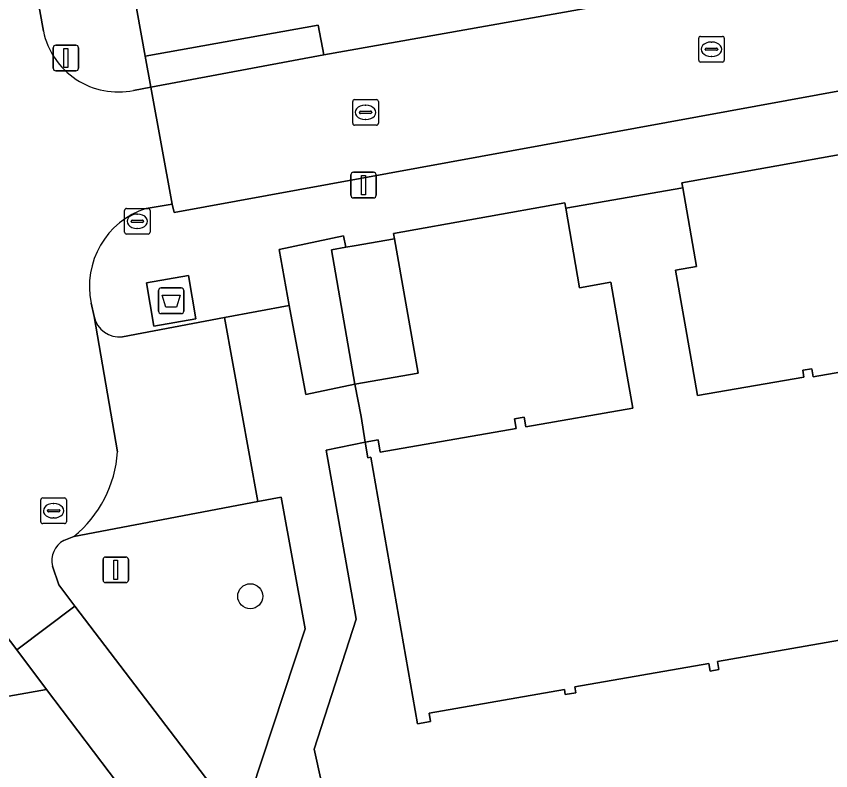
# Model space of a CAD drawing. Extents: x 157793 to 159380, y 380877 to 382313.
# Drawn here: x 158511.33 to 158543.13, y 381373.82 to 381403.29 of the extents above; entities that cross this region are included whole.
import ezdxf

# ---------------------------------------------------------------- set-up
doc = ezdxf.new("R2010")
doc.units = 0
for name, color, linetype in [('IMGEO_Afval_apart_plaats', 7, 'Continuous'), ('IMGEO_Boom', 7, 'Continuous'), ('IMGEO_Brandkraan', 7, 'Continuous'), ('IMGEO_Erf', 7, 'Continuous'), ('IMGEO_Fietspad_open', 7, 'Continuous'), ('IMGEO_Groenvoorziening', 7, 'Continuous'), ('IMGEO_Kolk', 7, 'Continuous'), ('IMGEO_Lichtmast', 7, 'Continuous'), ('IMGEO_Pand', 7, 'Continuous'), ('IMGEO_Parkeervlak_open', 7, 'Continuous'), ('IMGEO_Rijbaan_lokaal_open', 7, 'Continuous'), ('IMGEO_Rioolput', 7, 'Continuous'), ('IMGEO_Voetpad_gesloten', 7, 'Continuous'), ('IMGEO_Voetpad_open', 7, 'Continuous')]:
    doc.layers.add(name, color=color, linetype=linetype)

msp = doc.modelspace()

# ---------------------------------------------------------------- linework, layer by layer
at = {"layer": 'IMGEO_Afval_apart_plaats'}
for p, q in [((158516.882, 381391.778), (158516.882, 381392.578)), ((158516.882, 381392.578), (158516.882, 381391.778)), ((158516.982, 381392.678), (158517.772, 381392.678)), ((158517.772, 381392.678), (158516.982, 381392.678)), ((158517.872, 381392.578), (158517.872, 381391.778)), ((158517.872, 381391.778), (158517.872, 381392.578)), ((158517.772, 381391.678), (158516.982, 381391.678)), ((158516.982, 381391.678), (158517.772, 381391.678))]:
    msp.add_line(p, q, dxfattribs=at)
msp.add_lwpolyline([(158517.025, 381392.392), (158517.729, 381392.392), (158517.58, 381391.922), (158517.174, 381391.922), (158517.025, 381392.392)], dxfattribs=at)
for centre, start, end in [((158516.982, 381392.578), 90, 180), ((158516.982, 381392.578), 90, 180), ((158517.772, 381392.578), 0, 90), ((158517.772, 381392.578), 360, 90), ((158516.982, 381391.778), 180, 270), ((158516.982, 381391.778), 180, 270), ((158517.772, 381391.778), 270, 0), ((158517.772, 381391.778), 270, 0)]:
    msp.add_arc(centre, 0.1, start, end, dxfattribs=at)
at = {"layer": 'IMGEO_Boom'}
msp.add_circle((158520.465, 381380.635), 0.489, dxfattribs=at)
at = {"layer": 'IMGEO_Brandkraan'}
for p, q in [((158515.63, 381395.785), (158516.482, 381395.785)), ((158515.555, 381394.859), (158515.555, 381395.711)), ((158516.043, 381395.565), (158516.068, 381395.565)), ((158516.556, 381395.711), (158516.556, 381394.859)), ((158515.814, 381395.279), (158515.814, 381395.291)), ((158516.252, 381395.242), (158515.854, 381395.242)), ((158515.857, 381395.328), (158516.255, 381395.328)), ((158516.298, 381395.291), (158516.298, 381395.279)), ((158516.482, 381394.785), (158515.63, 381394.785)), ((158516.066, 381395.005), (158516.041, 381395.005))]:
    msp.add_line(p, q, dxfattribs=at)
for points in [[(158515.63, 381395.785), (158516.482, 381395.785)], [(158515.555, 381394.859), (158515.555, 381395.711)], [(158516.556, 381395.711), (158516.556, 381394.859)], [(158516.482, 381394.785), (158515.63, 381394.785)]]:
    msp.add_lwpolyline(points, dxfattribs=at)
for centre, radius, start, end in [((158515.632, 381395.709), 0.0765, 91.552, 178.448), ((158515.632, 381395.709), 0.0765, 91.552, 178.448), ((158516.48, 381395.709), 0.0765, 1.552, 88.448), ((158516.48, 381395.709), 0.0765, 1.552, 88.448), ((158515.854, 381395.288), 0.0403, 85.8775, 175.7526), ((158515.851, 381395.278), 0.0366, 178.938, 274.7102), ((158516.255, 381395.285), 0.043, 264.8664, 352.4533), ((158516.259, 381395.29), 0.0386, 1.7309, 96.639), ((158515.632, 381394.861), 0.0765, 181.552, 268.448), ((158515.632, 381394.861), 0.0765, 181.552, 268.448), ((158516.48, 381394.861), 0.0765, 271.552, 358.448), ((158516.48, 381394.861), 0.0765, 271.552, 358.448)]:
    msp.add_arc(centre, radius, start, end, dxfattribs=at)
for centre, major_axis, ratio, start_param, end_param in [((158516.042, 381395.285), (-0.387, 0.002), 0.722429, 4.712389, 7.853982), ((158516.067, 381395.285), (-0.39, 0.002), 0.717154, 1.570796, 4.712389)]:
    msp.add_ellipse(centre, major_axis=major_axis, ratio=ratio, start_param=start_param, end_param=end_param, dxfattribs=at)
at = {"layer": 'IMGEO_Erf'}
for points in [[(158512.783, 381421.59), (158516.368, 381401.737), (158523.123, 381402.951), (158523.338, 381401.784), (158538.823, 381404.544)], [(158543.992, 381379.004), (158538.711, 381378.083), (158538.765, 381377.771), (158538.426, 381377.712), (158538.374, 381378.01), (158533.134, 381377.096), (158533.174, 381376.865), (158532.763, 381376.794), (158532.73, 381376.987), (158527.454, 381376.066), (158527.51, 381375.744), (158526.992, 381375.654), (158525.176, 381386.066), (158525.057, 381386.045), (158524.951, 381386.653), (158523.436, 381386.339), (158524.606, 381379.739), (158522.955, 381374.659), (158523.836, 381370.711)]]:
    msp.add_lwpolyline(points, dxfattribs=at)
for points in [[(158544.052, 381397.765), (158544.013, 381397.985), (158537.318, 381396.788), (158537.353, 381396.594), (158537.889, 381393.521), (158537.069, 381393.378), (158537.676, 381389.902), (158537.925, 381388.472), (158542.084, 381389.198), (158542.037, 381389.463), (158542.395, 381389.525), (158542.45, 381389.208), (158547.963, 381390.17), (158547.704, 381391.652), (158547.47, 381392.974), (158544.854, 381392.517), (158543.942, 381397.746)], [(158532.782, 381395.797), (158532.745, 381396.001), (158526.065, 381394.801), (158526.101, 381394.602), (158527.017, 381389.351), (158524.554, 381388.922), (158524.79, 381387.653), (158524.951, 381386.653), (158525.456, 381386.741), (158525.54, 381386.263), (158530.855, 381387.19), (158530.789, 381387.569), (158531.163, 381387.634), (158531.229, 381387.257), (158535.398, 381387.984), (158535.141, 381389.46), (158534.541, 381392.899), (158533.325, 381392.687)]]:
    msp.add_lwpolyline(points, close=True, dxfattribs=at)
at = {"layer": 'IMGEO_Fietspad_open'}
msp.add_lwpolyline([(158520.463, 381366.488), (158528.71, 381356.012), (158529.652, 381354.799), (158531.789, 381356.428), (158526.059, 381363.92), (158520.104, 381371.739), (158513.621, 381380.251), (158511.348, 381378.54), (158512.514, 381376.986), (158515.564, 381372.958), (158516.943, 381371.137)], close=True, dxfattribs=at)
at = {"layer": 'IMGEO_Groenvoorziening'}
msp.add_lwpolyline([(158523.638, 381394.173), (158524.197, 381394.27), (158524.104, 381394.712), (158521.59, 381394.18), (158521.991, 381391.998), (158522.631, 381388.518), (158524.554, 381388.922)], close=True, dxfattribs=at)
for points in [[(158522.607, 381379.358), (158521.672, 381384.506), (158520.755, 381384.339), (158513.579, 381382.967), (158513.19, 381382.813)], [(158512.75, 381381.808), (158512.985, 381381.086), (158513.621, 381380.251), (158520.104, 381371.739), (158522.607, 381379.358)], [(158512.514, 381376.986), (158509.776, 381376.511), (158510.885, 381373.346), (158510.042, 381371.446), (158505.984, 381368.702), (158499.712, 381366.433), (158497.973, 381366.222), (158498.671, 381364.123)], [(158515.564, 381372.958), (158512.514, 381376.986)]]:
    msp.add_lwpolyline(points, dxfattribs=at)
msp.add_arc((158513.584, 381382.042), 0.866, 117.0518, 195.6595, dxfattribs=at)
at = {"layer": 'IMGEO_Kolk'}
for p, q in [((158537.975, 381401.579), (158537.975, 381402.431)), ((158538.05, 381402.505), (158538.902, 381402.505)), ((158538.976, 381402.431), (158538.976, 381401.579)), ((158538.463, 381402.285), (158538.488, 381402.285)), ((158538.234, 381401.999), (158538.234, 381402.011)), ((158538.672, 381401.962), (158538.274, 381401.962)), ((158538.277, 381402.048), (158538.675, 381402.048)), ((158538.718, 381402.011), (158538.718, 381401.999)), ((158538.902, 381401.505), (158538.05, 381401.505)), ((158538.486, 381401.725), (158538.461, 381401.725)), ((158524.466, 381399.112), (158524.466, 381399.964)), ((158524.541, 381400.038), (158525.393, 381400.038)), ((158525.467, 381399.964), (158525.467, 381399.112)), ((158524.725, 381399.532), (158524.725, 381399.544)), ((158524.768, 381399.581), (158525.166, 381399.581)), ((158524.954, 381399.818), (158524.979, 381399.818)), ((158525.209, 381399.544), (158525.209, 381399.532)), ((158525.163, 381399.495), (158524.765, 381399.495)), ((158524.977, 381399.258), (158524.952, 381399.258)), ((158525.393, 381399.038), (158524.541, 381399.038))]:
    msp.add_line(p, q, dxfattribs=at)
for points in [[(158537.975, 381401.579), (158537.975, 381402.431)], [(158538.05, 381402.505), (158538.902, 381402.505)], [(158538.976, 381402.431), (158538.976, 381401.579)], [(158538.902, 381401.505), (158538.05, 381401.505)], [(158524.466, 381399.112), (158524.466, 381399.964)], [(158524.541, 381400.038), (158525.393, 381400.038)], [(158525.467, 381399.964), (158525.467, 381399.112)], [(158525.393, 381399.038), (158524.541, 381399.038)]]:
    msp.add_lwpolyline(points, dxfattribs=at)
for centre, radius, start, end in [((158538.052, 381402.429), 0.0765, 91.552, 178.448), ((158538.052, 381402.429), 0.0765, 91.552, 178.448), ((158538.9, 381402.429), 0.0765, 1.552, 88.448), ((158538.9, 381402.429), 0.0765, 1.552, 88.448), ((158538.274, 381402.008), 0.0403, 85.8775, 175.7526), ((158538.271, 381401.998), 0.0366, 178.938, 274.7102), ((158538.675, 381402.005), 0.043, 264.8664, 352.4533), ((158538.679, 381402.01), 0.0386, 1.7309, 96.639), ((158538.052, 381401.581), 0.0765, 181.552, 268.448), ((158538.052, 381401.581), 0.0765, 181.552, 268.448), ((158538.9, 381401.581), 0.0765, 271.552, 358.448), ((158538.9, 381401.581), 0.0765, 271.552, 358.448), ((158524.543, 381399.962), 0.0765, 91.552, 178.448), ((158524.543, 381399.962), 0.0765, 91.552, 178.448), ((158525.391, 381399.962), 0.0765, 1.552, 88.448), ((158525.391, 381399.962), 0.0765, 1.552, 88.448), ((158524.765, 381399.541), 0.0403, 85.8775, 175.7526), ((158525.17, 381399.543), 0.0386, 1.7309, 96.639), ((158524.762, 381399.531), 0.0366, 178.938, 274.7102), ((158525.166, 381399.538), 0.043, 264.8664, 352.4533), ((158524.543, 381399.114), 0.0765, 181.552, 268.448), ((158524.543, 381399.114), 0.0765, 181.552, 268.448), ((158525.391, 381399.114), 0.0765, 271.552, 358.448), ((158525.391, 381399.114), 0.0765, 271.552, 358.448)]:
    msp.add_arc(centre, radius, start, end, dxfattribs=at)
for centre, major_axis, ratio, start_param, end_param in [((158538.462, 381402.005), (-0.387, 0.002), 0.722429, 4.712389, 7.853982), ((158538.487, 381402.005), (-0.39, 0.002), 0.717154, 1.570796, 4.712389), ((158524.953, 381399.538), (-0.387, 0.002), 0.722429, 4.712389, 7.853982), ((158524.978, 381399.538), (-0.39, 0.002), 0.717154, 1.570796, 4.712389)]:
    msp.add_ellipse(centre, major_axis=major_axis, ratio=ratio, start_param=start_param, end_param=end_param, dxfattribs=at)
at = {"layer": 'IMGEO_Lichtmast'}
for p, q in [((158512.869, 381402.163), (158513.659, 381402.163)), ((158513.659, 381402.163), (158512.869, 381402.163)), ((158512.769, 381401.263), (158512.769, 381402.063)), ((158512.769, 381402.063), (158512.769, 381401.263)), ((158513.759, 381402.063), (158513.759, 381401.263)), ((158513.759, 381401.263), (158513.759, 381402.063)), ((158513.659, 381401.163), (158512.869, 381401.163)), ((158512.869, 381401.163), (158513.659, 381401.163)), ((158524.393, 381396.298), (158524.393, 381397.098)), ((158524.393, 381397.098), (158524.393, 381396.298)), ((158524.493, 381397.198), (158525.283, 381397.198)), ((158525.283, 381397.198), (158524.493, 381397.198)), ((158525.383, 381397.098), (158525.383, 381396.298)), ((158525.383, 381396.298), (158525.383, 381397.098)), ((158525.283, 381396.198), (158524.493, 381396.198)), ((158524.493, 381396.198), (158525.283, 381396.198)), ((158514.718, 381381.267), (158514.718, 381382.067)), ((158514.718, 381382.067), (158514.718, 381381.267)), ((158514.818, 381382.167), (158515.608, 381382.167)), ((158515.608, 381382.167), (158514.818, 381382.167)), ((158515.708, 381382.067), (158515.708, 381381.267)), ((158515.708, 381381.267), (158515.708, 381382.067)), ((158515.608, 381381.167), (158514.818, 381381.167)), ((158514.818, 381381.167), (158515.608, 381381.167))]:
    msp.add_line(p, q, dxfattribs=at)
for points in [[(158513.189, 381402.038), (158513.339, 381402.038), (158513.339, 381401.288), (158513.189, 381401.288), (158513.189, 381402.038)], [(158524.813, 381397.073), (158524.963, 381397.073), (158524.963, 381396.323), (158524.813, 381396.323), (158524.813, 381397.073)], [(158515.138, 381382.042), (158515.288, 381382.042), (158515.288, 381381.292), (158515.138, 381381.292), (158515.138, 381382.042)]]:
    msp.add_lwpolyline(points, dxfattribs=at)
for centre, start, end in [((158512.869, 381402.063), 90, 180), ((158512.869, 381402.063), 90, 180), ((158513.659, 381402.063), 0, 90), ((158513.659, 381402.063), 360, 90), ((158512.869, 381401.263), 180, 270), ((158512.869, 381401.263), 180, 270), ((158513.659, 381401.263), 270, 0), ((158513.659, 381401.263), 270, 0), ((158524.493, 381397.098), 90, 180), ((158524.493, 381397.098), 90, 180), ((158525.283, 381397.098), 0, 90), ((158525.283, 381397.098), 360, 90), ((158524.493, 381396.298), 180, 270), ((158524.493, 381396.298), 180, 270), ((158525.283, 381396.298), 270, 0), ((158525.283, 381396.298), 270, 0), ((158514.818, 381382.067), 90, 180), ((158514.818, 381382.067), 90, 180), ((158515.608, 381382.067), 0, 90), ((158515.608, 381382.067), 360, 90), ((158514.818, 381381.267), 180, 270), ((158514.818, 381381.267), 180, 270), ((158515.608, 381381.267), 270, 0), ((158515.608, 381381.267), 270, 0)]:
    msp.add_arc(centre, 0.1, start, end, dxfattribs=at)
at = {"layer": 'IMGEO_Pand'}
msp.add_lwpolyline([(158547.963, 381390.17), (158542.45, 381389.208), (158542.395, 381389.525), (158542.037, 381389.463), (158542.084, 381389.198), (158537.925, 381388.472), (158537.676, 381389.902), (158537.069, 381393.378), (158537.889, 381393.521), (158537.353, 381396.594), (158532.782, 381395.797), (158533.325, 381392.687), (158534.541, 381392.899), (158535.141, 381389.46), (158535.398, 381387.984), (158531.229, 381387.257), (158531.163, 381387.634), (158530.789, 381387.569), (158530.855, 381387.19), (158525.54, 381386.263), (158525.456, 381386.741), (158524.951, 381386.653), (158525.057, 381386.045), (158525.176, 381386.066), (158526.992, 381375.654), (158527.51, 381375.744), (158527.454, 381376.066), (158532.73, 381376.987), (158532.763, 381376.794), (158533.174, 381376.865), (158533.134, 381377.096), (158538.374, 381378.01), (158538.426, 381377.712), (158538.765, 381377.771), (158538.711, 381378.083), (158543.992, 381379.004)], dxfattribs=at)
msp.add_lwpolyline([(158524.554, 381388.922), (158527.017, 381389.351), (158526.101, 381394.602), (158524.523, 381394.327), (158524.197, 381394.27), (158523.638, 381394.173)], close=True, dxfattribs=at)
at = {"layer": 'IMGEO_Parkeervlak_open'}
for points in [[(158513.579, 381382.967), (158520.755, 381384.339), (158519.46, 381391.531), (158515.471, 381390.773)], [(158514.371, 381391.558), (158515.282, 381386.275)]]:
    msp.add_lwpolyline(points, dxfattribs=at)
for centre, radius, start, end in [((158515.351, 381391.768), 1.002, 192.0873, 276.8866), ((158510.621, 381386.582), 4.671, 309.291, 356.229)]:
    msp.add_arc(centre, radius, start, end, dxfattribs=at)
at = {"layer": 'IMGEO_Rijbaan_lokaal_open'}
msp.add_lwpolyline([(158547.904, 381398.655), (158559.167, 381400.553), (158558.459, 381404.743), (158558.677, 381404.783), (158558.481, 381406.006), (158552.914, 381405.061), (158552.599, 381406.775), (158550.956, 381415.97), (158568.275, 381419.076), (158567.304, 381424.308), (158543.11, 381419.965), (158544.419, 381412.913), (158545.794, 381413.163), (158546.101, 381411.395), (158546.334, 381411.423), (158546.371, 381411.131), (158547.282, 381406.149), (158539.91, 381404.79), (158538.823, 381404.544), (158523.338, 381401.784), (158516.587, 381400.525), (158517.422, 381395.955), (158517.488, 381395.631), (158547.464, 381401.115)], close=True, dxfattribs=at)
for points in [[(158512.388, 381402.713), (158509.868, 381416.643), (158504.758, 381415.72), (158507.256, 381401.828), (158507.539, 381400.271), (158508.288, 381396.031), (158508.68, 381393.861), (158509.214, 381390.904)], [(158516.398, 381395.786), (158517.422, 381395.955), (158516.587, 381400.525), (158515.911, 381400.399)], [(158515.282, 381386.275), (158514.371, 381391.558), (158514.256, 381392.081)], [(158513.19, 381382.813), (158513.579, 381382.967)], [(158510.596, 381379.519), (158511.348, 381378.54), (158513.621, 381380.251), (158512.985, 381381.086), (158512.75, 381381.808)]]:
    msp.add_lwpolyline(points, dxfattribs=at)
for centre, radius, start, end in [((158515.306, 381403.316), 2.979, 191.6815, 281.7226), ((158517.377, 381392.749), 3.191, 107.8575, 192.0749), ((158510.621, 381386.582), 4.671, 309.291, 356.229), ((158513.584, 381382.042), 0.866, 117.0518, 195.6595)]:
    msp.add_arc(centre, radius, start, end, dxfattribs=at)
at = {"layer": 'IMGEO_Rioolput'}
for p, q in [((158512.286, 381383.548), (158512.286, 381384.4)), ((158512.361, 381384.474), (158513.213, 381384.474)), ((158513.287, 381384.4), (158513.287, 381383.548)), ((158512.545, 381383.968), (158512.545, 381383.98)), ((158512.588, 381384.017), (158512.986, 381384.017)), ((158512.774, 381384.254), (158512.799, 381384.254)), ((158513.029, 381383.98), (158513.029, 381383.968)), ((158512.983, 381383.931), (158512.585, 381383.931)), ((158512.797, 381383.694), (158512.772, 381383.694)), ((158513.213, 381383.474), (158512.361, 381383.474))]:
    msp.add_line(p, q, dxfattribs=at)
for points in [[(158512.286, 381383.548), (158512.286, 381384.4)], [(158512.361, 381384.474), (158513.213, 381384.474)], [(158513.287, 381384.4), (158513.287, 381383.548)], [(158513.213, 381383.474), (158512.361, 381383.474)]]:
    msp.add_lwpolyline(points, dxfattribs=at)
for centre, radius, start, end in [((158512.363, 381384.398), 0.0765, 91.552, 178.448), ((158512.363, 381384.398), 0.0765, 91.552, 178.448), ((158513.211, 381384.398), 0.0765, 1.552, 88.448), ((158513.211, 381384.398), 0.0765, 1.552, 88.448), ((158512.585, 381383.977), 0.0403, 85.8775, 175.7526), ((158512.582, 381383.967), 0.0366, 178.938, 274.7102), ((158512.986, 381383.974), 0.043, 264.8664, 352.4533), ((158512.99, 381383.979), 0.0386, 1.7309, 96.639), ((158512.363, 381383.55), 0.0765, 181.552, 268.448), ((158512.363, 381383.55), 0.0765, 181.552, 268.448), ((158513.211, 381383.55), 0.0765, 271.552, 358.448), ((158513.211, 381383.55), 0.0765, 271.552, 358.448)]:
    msp.add_arc(centre, radius, start, end, dxfattribs=at)
for centre, major_axis, ratio, start_param, end_param in [((158512.773, 381383.974), (-0.387, 0.002), 0.722429, 4.712389, 7.853982), ((158512.798, 381383.974), (-0.39, 0.002), 0.717154, 1.570796, 4.712389)]:
    msp.add_ellipse(centre, major_axis=major_axis, ratio=ratio, start_param=start_param, end_param=end_param, dxfattribs=at)
at = {"layer": 'IMGEO_Voetpad_gesloten'}
msp.add_lwpolyline([(158518.055, 381393.165), (158516.409, 381392.883), (158516.699, 381391.191), (158518.345, 381391.473)], close=True, dxfattribs=at)
at = {"layer": 'IMGEO_Voetpad_open'}
for points in [[(158502.957, 381455.45), (158504.524, 381446.625), (158504.944, 381444.262), (158505.837, 381439.237), (158508.875, 381422.23), (158509.868, 381416.643), (158512.388, 381402.713)], [(158515.911, 381400.399), (158516.587, 381400.525), (158516.368, 381401.737), (158512.783, 381421.59), (158509.574, 381438.713), (158509.555, 381438.815), (158509.316, 381440.635)], [(158537.353, 381396.594), (158537.318, 381396.788), (158544.013, 381397.985), (158544.052, 381397.765), (158546.558, 381398.202), (158547.47, 381392.974), (158547.704, 381391.652), (158560.377, 381393.862), (158560.073, 381395.675), (158548.731, 381393.793), (158547.904, 381398.655), (158547.464, 381401.115), (158517.488, 381395.631), (158517.422, 381395.955), (158516.398, 381395.786)], [(158515.471, 381390.773), (158519.46, 381391.531), (158521.991, 381391.998), (158521.59, 381394.18), (158524.104, 381394.712), (158524.197, 381394.27), (158524.523, 381394.327), (158526.101, 381394.602), (158526.065, 381394.801), (158532.745, 381396.001), (158532.782, 381395.797), (158537.353, 381396.594)], [(158514.256, 381392.081), (158514.371, 381391.558)], [(158509.776, 381376.511), (158512.514, 381376.986), (158511.348, 381378.54), (158510.596, 381379.519)]]:
    msp.add_lwpolyline(points, dxfattribs=at)
for points in [[(158523.123, 381402.951), (158516.368, 381401.737), (158516.587, 381400.525), (158523.338, 381401.784)], [(158518.055, 381393.165), (158518.345, 381391.473), (158516.699, 381391.191), (158516.409, 381392.883)], [(158522.955, 381374.659), (158524.606, 381379.739), (158523.436, 381386.339), (158524.951, 381386.653), (158524.79, 381387.653), (158524.554, 381388.922), (158522.631, 381388.518), (158521.991, 381391.998), (158519.46, 381391.531), (158520.755, 381384.339), (158521.672, 381384.506), (158522.607, 381379.358), (158520.104, 381371.739), (158526.059, 381363.92), (158531.789, 381356.428), (158533.805, 381357.965), (158532.86, 381359.135), (158532.425, 381359.674), (158531.737, 381360.526), (158529.433, 381363.464), (158529.177, 381363.791), (158528.155, 381365.115), (158526.916, 381366.72), (158523.836, 381370.711)]]:
    msp.add_lwpolyline(points, close=True, dxfattribs=at)
for centre, radius, start, end in [((158515.306, 381403.316), 2.979, 191.6815, 281.7226), ((158517.377, 381392.749), 3.191, 107.8575, 192.0749), ((158515.351, 381391.768), 1.002, 192.0873, 276.8866)]:
    msp.add_arc(centre, radius, start, end, dxfattribs=at)

doc.saveas('drawing.dxf')
